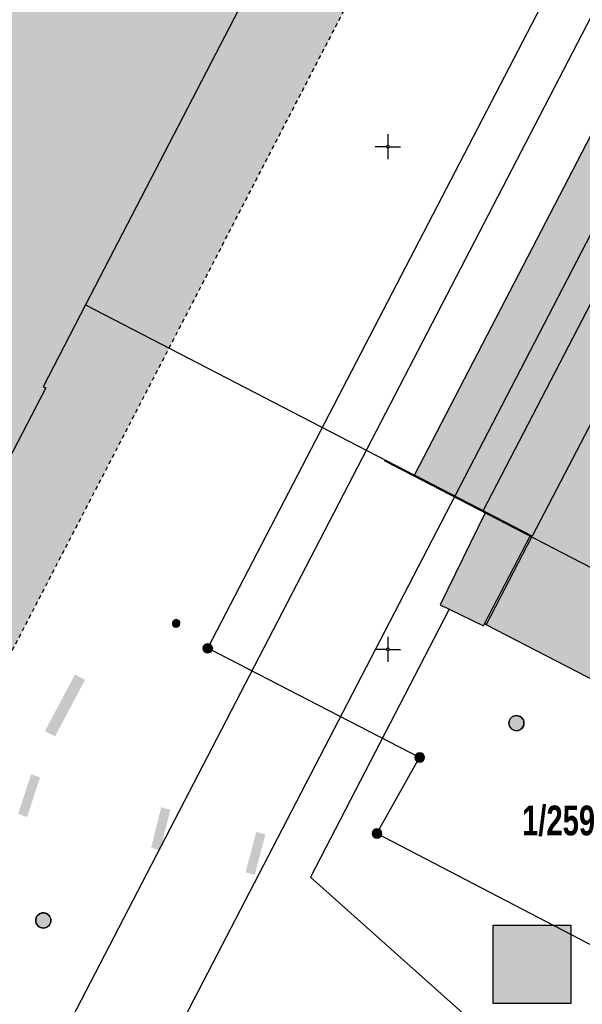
# Model space of a CAD drawing. Header units: metres. Extents: x 2695560 to 2696939, y 1260491 to 1262050.
# Tile 968 of 1005: x 2696683 to 2696711, y 1261507 to 1261556. Entities that reach past the tile are written whole.
import ezdxf

# ---------------------------------------------------------------- set-up
doc = ezdxf.new("R2010")
doc.units = ezdxf.units.M
doc.linetypes.add('AUSGEZOGEN', pattern=[0])
doc.linetypes.add('VERDECKT2_S2', pattern=[0.36, 0.2, -0.16])
for name, color, linetype in [('XR$1$AV_Flächen (EO)', 7, 'AUSGEZOGEN'), ('XR$1$AV_Gebäudeflächen (BB)', 7, 'AUSGEZOGEN'), ('XR$1$AV_Gebäudeflächen (EO)', 7, 'AUSGEZOGEN'), ('XR$1$AV_Grenzpunkte', 7, 'AUSGEZOGEN'), ('XR$1$AV_Grundstück-Nr.', 7, 'AUSGEZOGEN'), ('XR$1$AV_Koordinatennetzpunkte', 7, 'AUSGEZOGEN'), ('XR$1$AV_Linien (BB)', 7, 'AUSGEZOGEN'), ('XR$1$AV_Linien (EO)', 7, 'AUSGEZOGEN'), ('XR$1$AW_LK_Schachtdeckel', 24, 'AUSGEZOGEN'), ('XR$1$Liegenschaftsgrenzen', 7, 'AUSGEZOGEN'), ('XR$1$PFAV', 255, 'AUSGEZOGEN'), ('XR$1$PFAW', 255, 'AUSGEZOGEN'), ('XR$1$PFWA', 255, 'AUSGEZOGEN'), ('XR$1$RP_Abstandslinie', 7, 'AUSGEZOGEN'), ('XR$1$WA_LK_Absperrarmatur', 171, 'AUSGEZOGEN')]:
    doc.layers.add(name, color=color, linetype=linetype)
doc.styles.add('ARIAL', font='arial.ttf')

# ---------------------------------------------------------------- blocks, each defined once
blk = doc.blocks.new('BAV15')
at = {"layer": 'XR$1$PFAV', "transparency": 33554687}
blk.add_hatch(color=7, dxfattribs=at).paths.add_polyline_path([(0.5, 0), (0.49, 0.1), (0.46, 0.2), (0.41, 0.29), (0.34, 0.36), (0.26, 0.42), (0.17, 0.47), (0.08, 0.49), (-0.03, 0.5), (-0.13, 0.48), (-0.22, 0.45), (-0.31, 0.4), (-0.38, 0.33), (-0.44, 0.24), (-0.48, 0.15), (-0.5, 0.05), (-0.5, -0.05), (-0.48, -0.15), (-0.44, -0.24), (-0.38, -0.33), (-0.31, -0.4), (-0.22, -0.45), (-0.13, -0.48), (-0.03, -0.5), (0.08, -0.49), (0.17, -0.47), (0.26, -0.42), (0.34, -0.36), (0.41, -0.29), (0.46, -0.2), (0.49, -0.1)])
at = {"color": 7, "transparency": 33554687}
for start, end in [(90, 270), (270, 90)]:
    blk.add_arc((0, 0), 0.5, start, end, dxfattribs=at)
at = {"layer": 'XR$1$PFAV', "transparency": 33554687}
blk.add_circle((0, 0), 0.5, dxfattribs=at)
blk = doc.blocks.new('BAV2041')
at = {"color": 7, "transparency": 33554687}
for p, q in [((0, 0.5), (0, 0.05)), ((-0.05, 0), (-0.5, 0)), ((0.05, 0), (0.5, 0)), ((0, -0.05), (0, -0.5))]:
    blk.add_line(p, q, dxfattribs=at)
blk.add_circle((0, 0), 0.05, dxfattribs=at)
for start, end in [(90, 270), (270, 90)]:
    blk.add_arc((0, 0), 0.05, start, end, dxfattribs=at)
blk = doc.blocks.new('BAW2088')
at = {"layer": 'XR$1$PFAW', "transparency": 33554687}
blk.add_hatch(color=253, dxfattribs=at).paths.add_polyline_path([(0.51, 0), (0.5, 0.101), (0.47, 0.197), (0.421, 0.286), (0.355, 0.362), (0.275, 0.424), (0.184, 0.469), (0.086, 0.494), (-0.015, 0.499), (-0.115, 0.484), (-0.21, 0.449), (-0.296, 0.395), (-0.369, 0.326), (-0.427, 0.243), (-0.467, 0.15), (-0.487, 0.051), (-0.487, -0.051), (-0.467, -0.15), (-0.427, -0.243), (-0.369, -0.326), (-0.296, -0.395), (-0.21, -0.449), (-0.115, -0.484), (-0.015, -0.499), (0.086, -0.494), (0.184, -0.469), (0.275, -0.424), (0.355, -0.362), (0.421, -0.286), (0.47, -0.197), (0.5, -0.101)])
at = {"transparency": 33554687}
for start, end in [(91.19481, 268.80519), (268.80519, 91.19481)]:
    blk.add_arc((0.01, 0), 0.5, start, end, dxfattribs=at)
at = {"layer": 'XR$1$PFAW', "transparency": 33554687}
blk.add_circle((0.01, 0), 0.5, dxfattribs=at)
blk = doc.blocks.new('BAW2082')
at = {"layer": 'XR$1$PFAW', "transparency": 33554687}
blk.add_hatch(color=7, dxfattribs=at).paths.add_polyline_path([(0.509, -0.003), (0.499, 0.098), (0.469, 0.194), (0.42, 0.283), (0.354, 0.359), (0.274, 0.421), (0.183, 0.466), (0.085, 0.491), (-0.016, 0.496), (-0.116, 0.481), (-0.211, 0.446), (-0.297, 0.392), (-0.37, 0.323), (-0.428, 0.24), (-0.468, 0.147), (-0.488, 0.047), (-0.488, -0.054), (-0.468, -0.153), (-0.428, -0.246), (-0.37, -0.329), (-0.297, -0.398), (-0.211, -0.452), (-0.116, -0.487), (-0.016, -0.502), (0.085, -0.497), (0.183, -0.472), (0.274, -0.427), (0.354, -0.366), (0.42, -0.289), (0.469, -0.2), (0.499, -0.104)])
at = {"transparency": 33554687}
for start, end in [(91.19481, 268.80519), (268.80519, 91.19481)]:
    blk.add_arc((0.01, 0), 0.5, start, end, dxfattribs=at)
at = {"layer": 'XR$1$PFAW', "transparency": 33554687}
blk.add_circle((0.009, -0.003), 0.5, dxfattribs=at)
blk = doc.blocks.new('BWA965')
at = {"layer": 'XR$1$PFWA', "transparency": 33554687}
blk.add_hatch(color=7, dxfattribs=at).paths.add_polyline_path([(0, 0.5), (-0.05, 0.5), (-0.1, 0.49), (-0.15, 0.48), (-0.2, 0.46), (-0.24, 0.44), (-0.29, 0.41), (-0.33, 0.38), (-0.36, 0.34), (-0.4, 0.31), (-0.42, 0.26), (-0.45, 0.22), (-0.47, 0.17), (-0.48, 0.13), (-0.49, 0.08), (-0.5, 0.03), (-0.5, -0.03), (-0.49, -0.08), (-0.48, -0.13), (-0.47, -0.17), (-0.45, -0.22), (-0.42, -0.26), (-0.4, -0.31), (-0.36, -0.34), (-0.33, -0.38), (-0.29, -0.41), (-0.24, -0.44), (-0.2, -0.46), (-0.15, -0.48), (-0.1, -0.49), (-0.05, -0.5), (0, -0.5), (0.05, -0.5), (0.1, -0.49), (0.15, -0.48), (0.2, -0.46), (0.24, -0.44), (0.29, -0.41), (0.33, -0.38), (0.36, -0.34), (0.4, -0.31), (0.42, -0.26), (0.45, -0.22), (0.47, -0.17), (0.48, -0.13), (0.49, -0.08), (0.5, -0.03), (0.5, 0.03), (0.49, 0.08), (0.48, 0.13), (0.47, 0.17), (0.45, 0.22), (0.42, 0.26), (0.4, 0.31), (0.36, 0.34), (0.33, 0.38), (0.29, 0.41), (0.24, 0.44), (0.2, 0.46), (0.15, 0.48), (0.1, 0.49), (0.05, 0.5)])
at = {"transparency": 33554687}
blk.add_line((0, 0.5), (0, -0.5), dxfattribs=at)
for start, end in [(90, 270), (270, 90)]:
    blk.add_arc((0, 0), 0.5, start, end, dxfattribs=at)

msp = doc.modelspace()

# ---------------------------------------------------------------- hatches: boundary and pattern name
at = {"transparency": 33554687}
for points in [[(2696686.635, 1261555.785), (2696687.22, 1261555.481), (2696693.305, 1261567.229), (2696692.72, 1261567.533)], [(2696683.924, 1261520.744), (2696684.426, 1261520.477), (2696685.92, 1261523.292), (2696685.418, 1261523.559)], [(2696682.589, 1261516.622), (2696683.037, 1261516.474), (2696683.688, 1261518.444), (2696683.24, 1261518.592)], [(2696689.205, 1261514.94), (2696689.663, 1261514.826), (2696690.162, 1261516.84), (2696689.704, 1261516.954)], [(2696693.899, 1261513.717), (2696694.355, 1261513.597), (2696694.886, 1261515.602), (2696694.429, 1261515.723)], [(2696706.2, 1261511.098), (2696706.2, 1261507.197), (2696710.071, 1261507.197), (2696710.071, 1261511.098)]]:
    msp.add_hatch(color=7, dxfattribs=at).paths.add_polyline_path(points)
at = {"layer": 'XR$1$AV_Gebäudeflächen (BB)', "true_color": 0xd2d2d2, "transparency": 33554687}
for points in [[(2696685.945, 1261541.943), (2696711.306, 1261590.905), (2696711.085, 1261591.037), (2696715.17, 1261598.764), (2696715.306, 1261598.667), (2696730.41, 1261627.742), (2696743.931, 1261653.771), (2696745.299, 1261653.06), (2696746.091, 1261654.681), (2696744.762, 1261655.371), (2696747.674, 1261660.976), (2696747.39, 1261661.123), (2696747.344, 1261661.034), (2696736.109, 1261666.846), (2696736.155, 1261666.935), (2696735.889, 1261667.073), (2696729.911, 1261655.523), (2696703.457, 1261604.408), (2696703.679, 1261604.294), (2696699.831, 1261596.796), (2696699.565, 1261596.933), (2696697.337, 1261592.592), (2696698.136, 1261592.177), (2696680.865, 1261558.934), (2696679.4, 1261559.695), (2696676.16, 1261553.78), (2696677.789, 1261552.943), (2696675.007, 1261547.528), (2696674.21, 1261547.937), (2696670.053, 1261540.178), (2696670.802, 1261539.794), (2696664.439, 1261527.388), (2696661.648, 1261528.82), (2696651.885, 1261509.849), (2696652.215, 1261509.682), (2696649.921, 1261505.156), (2696652.011, 1261504.06), (2696637.402, 1261476.202), (2696645.28, 1261472.141), (2696643.489, 1261468.578), (2696646.299, 1261467.056), (2696648.096, 1261470.701), (2696648.944, 1261470.248), (2696661.384, 1261494.245), (2696664.19, 1261492.791), (2696675.006, 1261513.685), (2696672.212, 1261515.133), (2696683.968, 1261537.81), (2696683.831, 1261537.862)], [(2696739.866, 1261562.093), (2696727.74, 1261568.38), (2696721.948, 1261571.382), (2696702.3, 1261533.472), (2696708.151, 1261530.436), (2696705.861, 1261526.024), (2696717.928, 1261519.795), (2696719.931, 1261523.657), (2696738.075, 1261558.641)], [(2696705.725, 1261525.979), (2696705.773, 1261526.071), (2696708.042, 1261530.443), (2696705.809, 1261531.602), (2696703.572, 1261527.029), (2696704.016, 1261526.812)]]:
    msp.add_hatch(color=254, dxfattribs=at).paths.add_polyline_path(points)
at = {"layer": 'XR$1$AV_Gebäudeflächen (EO)', "true_color": 0xebebeb, "transparency": 33554687}
msp.add_hatch(color=7, dxfattribs=at).paths.add_polyline_path([(2696720.889, 1261638.091), (2696717.354, 1261639.921), (2696628.801, 1261469.042), (2696635.633, 1261465.438), (2696612.147, 1261420.251), (2696622.638, 1261414.932), (2696650.883, 1261469.26), (2696652.991, 1261468.192), (2696715.481, 1261588.782), (2696712.762, 1261590.188), (2696716.711, 1261597.984), (2696718.938, 1261596.87), (2696733.958, 1261625.898), (2696730.41, 1261627.742), (2696715.306, 1261598.667), (2696715.17, 1261598.764), (2696711.085, 1261591.037), (2696711.306, 1261590.905), (2696685.945, 1261541.943), (2696683.831, 1261537.862), (2696683.968, 1261537.81), (2696672.212, 1261515.133), (2696675.006, 1261513.685), (2696664.19, 1261492.791), (2696661.384, 1261494.245), (2696648.944, 1261470.248), (2696648.096, 1261470.701), (2696646.299, 1261467.056), (2696643.489, 1261468.578), (2696645.28, 1261472.141), (2696637.402, 1261476.202), (2696652.011, 1261504.06), (2696649.921, 1261505.156), (2696652.215, 1261509.682), (2696651.885, 1261509.849), (2696661.648, 1261528.82), (2696664.439, 1261527.388), (2696670.802, 1261539.794), (2696670.053, 1261540.178), (2696674.21, 1261547.937), (2696675.007, 1261547.528), (2696677.789, 1261552.943), (2696676.16, 1261553.78), (2696679.4, 1261559.695), (2696680.865, 1261558.934), (2696698.136, 1261592.177), (2696697.337, 1261592.592), (2696699.565, 1261596.933), (2696699.831, 1261596.796), (2696703.679, 1261604.294), (2696703.457, 1261604.408)])

# ---------------------------------------------------------------- linework, layer by layer
at = {"color": 24, "lineweight": -3, "transparency": 33554687}
msp.add_lwpolyline([(2696706.2, 1261511.098), (2696710.071, 1261511.098), (2696710.071, 1261507.197), (2696706.2, 1261507.197), (2696706.2, 1261511.098)], close=True, dxfattribs=at)
at = {"layer": 'XR$1$AV_Flächen (EO)', "color": 7, "linetype": 'VERDECKT2_S2', "transparency": 33554687}
msp.add_lwpolyline([(2696652.991, 1261468.192), (2696715.481, 1261588.782), (2696712.762, 1261590.188), (2696716.711, 1261597.984), (2696718.938, 1261596.87), (2696733.958, 1261625.898), (2696730.41, 1261627.742)], dxfattribs=at)
at = {"layer": 'XR$1$AV_Flächen (EO)', "color": 7, "linetype": 'AUSGEZOGEN', "transparency": 33554687}
msp.add_lwpolyline([(2696730.41, 1261627.742), (2696715.306, 1261598.667), (2696715.17, 1261598.764), (2696711.085, 1261591.037), (2696711.306, 1261590.905), (2696685.945, 1261541.943), (2696683.831, 1261537.862), (2696683.968, 1261537.81), (2696672.212, 1261515.133)], dxfattribs=at)
at = {"layer": 'XR$1$AV_Linien (BB)', "color": 7, "linetype": 'AUSGEZOGEN', "transparency": 33554687}
for p, q in [((2696702.3, 1261533.472), (2696721.948, 1261571.382)), ((2696685.945, 1261541.943), (2696702.3, 1261533.472)), ((2696704.016, 1261526.812), (2696705.725, 1261525.979)), ((2696705.725, 1261525.979), (2696705.773, 1261526.071)), ((2696705.861, 1261526.024), (2696705.773, 1261526.071))]:
    msp.add_line(p, q, dxfattribs=at)
for points in [[(2696730.41, 1261627.742), (2696715.306, 1261598.667), (2696715.17, 1261598.764), (2696711.085, 1261591.037), (2696711.306, 1261590.905), (2696685.945, 1261541.943)], [(2696739.866, 1261562.093), (2696738.075, 1261558.641), (2696719.931, 1261523.657), (2696717.928, 1261519.795), (2696705.861, 1261526.024)], [(2696685.945, 1261541.943), (2696683.831, 1261537.862), (2696683.968, 1261537.81), (2696672.212, 1261515.133)], [(2696705.861, 1261526.024), (2696708.151, 1261530.436), (2696702.3, 1261533.472)], [(2696705.773, 1261526.071), (2696708.042, 1261530.443), (2696705.809, 1261531.602), (2696703.572, 1261527.029), (2696704.016, 1261526.812)], [(2696704.016, 1261526.812), (2696697.134, 1261513.483), (2696706.086, 1261505.463), (2696709.695, 1261502.12)]]:
    msp.add_lwpolyline(points, dxfattribs=at)
at = {"layer": 'XR$1$AV_Linien (EO)', "color": 7, "linetype": 'AUSGEZOGEN', "transparency": 33554687}
for p, q in [((2696659.829, 1261457.39), (2696761.596, 1261653.742)), ((2696646.178, 1261420.206), (2696764.521, 1261648.7)), ((2696705.71, 1261531.702), (2696766.058, 1261648.128)), ((2696768.5, 1261646.863), (2696708.151, 1261530.436))]:
    msp.add_line(p, q, dxfattribs=at)
at = {"layer": 'XR$1$Liegenschaftsgrenzen', "color": 7, "linetype": 'AUSGEZOGEN', "transparency": 33554687}
msp.add_lwpolyline([(2696713.7, 1261508.74), (2696700.43, 1261515.65), (2696702.55, 1261519.43), (2696692.02, 1261524.86), (2696709.26, 1261558.09), (2696717.38, 1261573.75)], dxfattribs=at)
at = {"layer": 'XR$1$RP_Abstandslinie', "color": 7, "linetype": 'AUSGEZOGEN', "transparency": 33554687}
msp.add_lwpolyline([(2696700.79, 1261534.2), (2696720.38, 1261524.06), (2696742.43, 1261566.69), (2696764.03, 1261608.44), (2696780.94, 1261641.12), (2696761.69, 1261651.08)], dxfattribs=at)

# ---------------------------------------------------------------- block references
at = {"layer": 'XR$1$AV_Grenzpunkte', "color": 7, "linetype": 'AUSGEZOGEN', "lineweight": -3, "transparency": 33554687, "xscale": 0.4549999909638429, "yscale": 0.4549999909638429}
for p in [(2696692.02, 1261524.86), (2696702.55, 1261519.43), (2696700.43, 1261515.65)]:
    msp.add_blockref('BAV15', p, dxfattribs=at)
at = {"layer": 'XR$1$AV_Koordinatennetzpunkte', "color": 7, "linetype": 'AUSGEZOGEN', "lineweight": -3, "transparency": 33554687, "xscale": 1.25, "yscale": 1.25}
for p in [(2696700.97, 1261549.81), (2696700.97, 1261524.81)]:
    msp.add_blockref('BAV2041', p, dxfattribs=at)
at = {"layer": 'XR$1$AW_LK_Schachtdeckel', "color": 24, "linetype": 'AUSGEZOGEN', "lineweight": -3, "transparency": 33554687, "xscale": 0.7499999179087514, "yscale": 0.7499999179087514}
msp.add_blockref('BAW2082', (2696707.354, 1261521.142), dxfattribs=at)
at = {"layer": 'XR$1$AW_LK_Schachtdeckel', "color": 24, "linetype": 'AUSGEZOGEN', "lineweight": -3, "transparency": 33554687, "xscale": 0.7578193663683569, "yscale": 0.7578193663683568, "rotation": 145.946777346}
msp.add_blockref('BAW2088', (2696683.85, 1261511.32), dxfattribs=at)
at = {"layer": 'XR$1$WA_LK_Absperrarmatur', "color": 171, "linetype": 'AUSGEZOGEN', "lineweight": -3, "transparency": 33554687, "xscale": 0.3749999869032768, "yscale": 0.3749999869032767, "rotation": 332.6242675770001}
msp.add_blockref('BWA965', (2696690.451, 1261526.101), dxfattribs=at)

# ---------------------------------------------------------------- texts
at = {"layer": 'XR$1$AV_Grundstück-Nr.', "color": 7, "transparency": 33554687, "insert": (2696709.459, 1261516.276), "char_height": 1.48491, "width": 4.1653, "attachment_point": 5, "style": 'ARIAL'}
msp.add_mtext('\\A1;{\\fArial|i0|b1;\\H1.484908;\\W0.700000;\\C7;1/259}\\P', dxfattribs=at)

doc.saveas('drawing.dxf')
